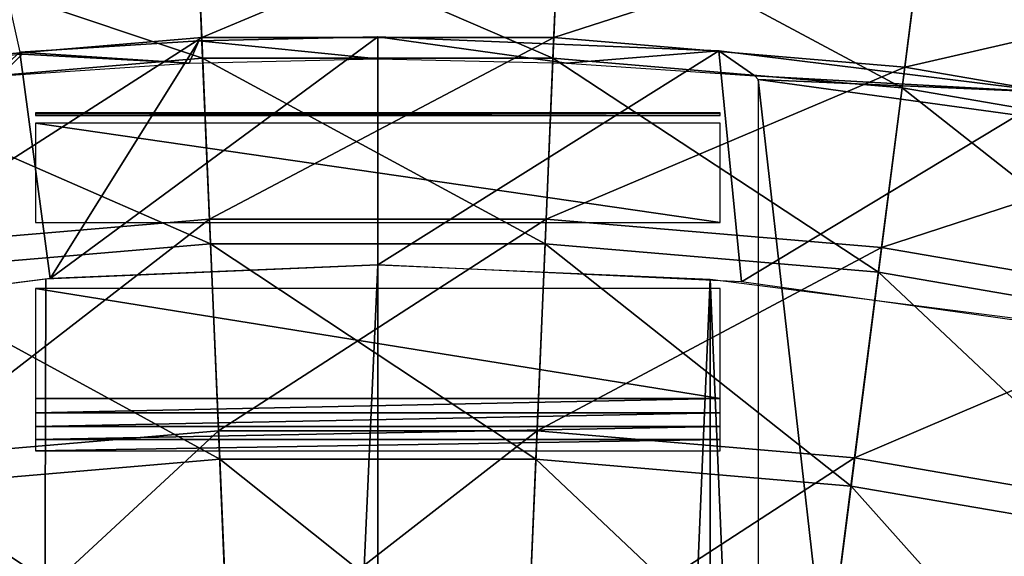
# Model space of a CAD drawing. Header units: millimetres. Extents: x -208 to -25, y 23 to 205.
# Tile 456 of 635: x -118.88 to -112.4, y 137.62 to 141.15. Entities that reach past the tile are written whole.
import ezdxf

# ---------------------------------------------------------------- set-up
doc = ezdxf.new("R2010")
doc.units = ezdxf.units.MM
doc.header["$LTSCALE"] = 65.185185
for name, color, linetype in [('14', 7, 'CONTINUOUS'), ('23', 7, 'CONTINUOUS'), ('33', 7, 'CONTINUOUS'), ('530', 7, 'CONTINUOUS'), ('538', 7, 'CONTINUOUS'), ('546', 7, 'CONTINUOUS'), ('552', 7, 'CONTINUOUS'), ('553', 7, 'CONTINUOUS'), ('554', 7, 'CONTINUOUS'), ('555', 7, 'CONTINUOUS'), ('9', 7, 'CONTINUOUS')]:
    doc.layers.add(name, color=color, linetype=linetype)

msp = doc.modelspace()

# ---------------------------------------------------------------- linework, layer by layer
at = {"layer": '14', "linetype": 'CONTINUOUS'}
for points in [[(-116.5237, 141.0348, -167.76), (-116.5237, 140.8908, -151.26), (-115.2833, 140.8625, -151.26), (-116.5237, 141.0348, -167.76)], [(-114.2818, 140.942, -167.76), (-116.5237, 141.0348, -167.76), (-115.2833, 140.8625, -151.26), (-114.2818, 140.942, -167.76)], [(-114.0455, 140.7773, -151.26), (-114.2818, 140.942, -167.76), (-115.2833, 140.8625, -151.26), (-114.0455, 140.7773, -151.26)], [(-112.0697, 140.6684, -167.76), (-114.2818, 140.942, -167.76), (-114.0455, 140.7773, -151.26), (-112.0697, 140.6684, -167.76)], [(-114.0237, 140.7534, -148.76), (-112.0697, 140.6684, -167.76), (-114.0455, 140.7773, -151.26), (-114.0237, 140.7534, -148.76)], [(-111.65, 140.4269, -148.76), (-112.0697, 140.6684, -167.76), (-114.0237, 140.7534, -148.76), (-111.65, 140.4269, -148.76)]]:
    msp.add_3dface(points, dxfattribs=at)
at = {"layer": '23', "linetype": 'CONTINUOUS'}
for points in [[(-119.3088, 142.8744, -167.76), (-118.8768, 140.933, -167.76), (-120.804, 139.1765, -167.76), (-119.3088, 142.8744, -167.76)], [(-118.8768, 140.933, -167.76), (-117.7013, 141.0094, -167.76), (-118.6765, 139.4445, -167.76), (-118.8768, 140.933, -167.76)], [(-117.7013, 141.0094, -167.76), (-116.5237, 141.0348, -167.76), (-118.6765, 139.4445, -167.76), (-117.7013, 141.0094, -167.76)], [(-118.6765, 139.4445, -167.76), (-116.5237, 141.0348, -167.76), (-116.5237, 139.5348, -167.76), (-118.6765, 139.4445, -167.76)], [(-116.5237, 141.0348, -167.76), (-114.2818, 140.942, -167.76), (-116.5237, 139.5348, -167.76), (-116.5237, 141.0348, -167.76)], [(-120.804, 139.1765, -167.76), (-118.8768, 140.933, -167.76), (-118.6765, 139.4445, -167.76), (-120.804, 139.1765, -167.76)], [(-116.5237, 139.5348, -167.76), (-114.2818, 140.942, -167.76), (-114.1326, 139.4233, -167.76), (-116.5237, 139.5348, -167.76)], [(-114.2818, 140.942, -167.76), (-112.0697, 140.6684, -167.76), (-114.1326, 139.4233, -167.76), (-114.2818, 140.942, -167.76)], [(-114.1326, 139.4233, -167.76), (-112.0697, 140.6684, -167.76), (-111.7763, 139.0933, -167.76), (-114.1326, 139.4233, -167.76)]]:
    msp.add_3dface(points, dxfattribs=at)
at = {"layer": '33', "linetype": 'CONTINUOUS'}
for points in [[(-111.65, 140.4269, -148.76), (-114.0237, 140.7534, -148.76), (-113.1737, 133.2486, -148.76), (-111.65, 140.4269, -148.76)], [(-113.1737, 133.2486, -148.76), (-114.0237, 140.7534, -148.76), (-114.0237, 136.3971, -148.76), (-113.1737, 133.2486, -148.76)], [(-111.5268, 132.8922, -148.76), (-111.65, 140.4269, -148.76), (-113.1737, 133.2486, -148.76), (-111.5268, 132.8922, -148.76)]]:
    msp.add_3dface(points, dxfattribs=at)
at = {"layer": '530', "linetype": 'CONTINUOUS'}
for points in [[(-120.1131, 141.8155, 38.3676), (-117.723, 142.019, 38.3676), (-119.9875, 140.8347, 35.9796), (-120.1131, 141.8155, 38.3676)], [(-119.9875, 140.8347, 35.9796), (-117.723, 142.019, 38.3676), (-117.6811, 141.031, 35.9796), (-119.9875, 140.8347, 35.9796)], [(-117.723, 142.019, 38.3676), (-115.3243, 142.019, 38.3676), (-117.6811, 141.031, 35.9796), (-117.723, 142.019, 38.3676)], [(-117.6811, 141.031, 35.9796), (-115.3243, 142.019, 38.3676), (-115.3663, 141.031, 35.9796), (-117.6811, 141.031, 35.9796)], [(-115.3243, 142.019, 38.3676), (-112.9342, 141.8155, 38.3676), (-115.3663, 141.031, 35.9796), (-115.3243, 142.019, 38.3676)], [(-120.099, 141.7051, 58.6226), (-117.6752, 140.8936, 60.9996), (-117.7183, 141.9077, 58.6226), (-120.099, 141.7051, 58.6226)], [(-117.6752, 140.8936, 60.9996), (-115.3721, 140.8936, 60.9996), (-117.7183, 141.9077, 58.6226), (-117.6752, 140.8936, 60.9996)], [(-117.7183, 141.9077, 58.6226), (-115.3721, 140.8936, 60.9996), (-115.329, 141.9077, 58.6226), (-117.7183, 141.9077, 58.6226)], [(-115.3721, 140.8936, 60.9996), (-113.0773, 140.6983, 60.9996), (-115.329, 141.9077, 58.6226), (-115.3721, 140.8936, 60.9996)], [(-115.329, 141.9077, 58.6226), (-113.0773, 140.6983, 60.9996), (-112.9483, 141.7051, 58.6226), (-115.329, 141.9077, 58.6226)], [(-115.3663, 141.031, 35.9796), (-112.9342, 141.8155, 38.3676), (-113.0598, 140.8347, 35.9796), (-115.3663, 141.031, 35.9796)], [(-112.9342, 141.8155, 38.3676), (-110.57, 141.4102, 38.3676), (-113.0598, 140.8347, 35.9796), (-112.9342, 141.8155, 38.3676)], [(-119.9701, 140.6983, 60.9996), (-117.6752, 140.8936, 60.9996), (-120.099, 141.7051, 58.6226), (-119.9701, 140.6983, 60.9996)], [(-113.0773, 140.6983, 60.9996), (-110.8073, 140.309, 60.9996), (-112.9483, 141.7051, 58.6226), (-113.0773, 140.6983, 60.9996)], [(-112.9483, 141.7051, 58.6226), (-110.8073, 140.309, 60.9996), (-110.5934, 141.3013, 58.6226), (-112.9483, 141.7051, 58.6226)], [(-113.0598, 140.8347, 35.9796), (-110.57, 141.4102, 38.3676), (-110.7783, 140.4435, 35.9796), (-113.0598, 140.8347, 35.9796)], [(-119.9875, 140.8347, 35.9796), (-117.6811, 141.031, 35.9796), (-119.8356, 139.6484, 33.6882), (-119.9875, 140.8347, 35.9796)], [(-119.8356, 139.6484, 33.6882), (-117.6811, 141.031, 35.9796), (-117.6303, 139.8361, 33.6882), (-119.8356, 139.6484, 33.6882)], [(-117.6811, 141.031, 35.9796), (-115.3663, 141.031, 35.9796), (-117.6303, 139.8361, 33.6882), (-117.6811, 141.031, 35.9796)], [(-117.6303, 139.8361, 33.6882), (-115.3663, 141.031, 35.9796), (-115.417, 139.8361, 33.6882), (-117.6303, 139.8361, 33.6882)], [(-115.3663, 141.031, 35.9796), (-113.0598, 140.8347, 35.9796), (-115.417, 139.8361, 33.6882), (-115.3663, 141.031, 35.9796)], [(-119.9701, 140.6983, 60.9996), (-117.6234, 139.6736, 63.2777), (-117.6752, 140.8936, 60.9996), (-119.9701, 140.6983, 60.9996)], [(-117.6234, 139.6736, 63.2777), (-115.4239, 139.6736, 63.2777), (-117.6752, 140.8936, 60.9996), (-117.6234, 139.6736, 63.2777)], [(-117.6752, 140.8936, 60.9996), (-115.4239, 139.6736, 63.2777), (-115.3721, 140.8936, 60.9996), (-117.6752, 140.8936, 60.9996)], [(-115.4239, 139.6736, 63.2777), (-113.2324, 139.487, 63.2777), (-115.3721, 140.8936, 60.9996), (-115.4239, 139.6736, 63.2777)], [(-115.3721, 140.8936, 60.9996), (-113.2324, 139.487, 63.2777), (-113.0773, 140.6983, 60.9996), (-115.3721, 140.8936, 60.9996)], [(-115.417, 139.8361, 33.6882), (-113.0598, 140.8347, 35.9796), (-113.2117, 139.6484, 33.6882), (-115.417, 139.8361, 33.6882)], [(-113.0598, 140.8347, 35.9796), (-110.7783, 140.4435, 35.9796), (-113.2117, 139.6484, 33.6882), (-113.0598, 140.8347, 35.9796)], [(-119.815, 139.487, 63.2777), (-117.6234, 139.6736, 63.2777), (-119.9701, 140.6983, 60.9996), (-119.815, 139.487, 63.2777)], [(-113.2324, 139.487, 63.2777), (-111.0645, 139.1153, 63.2777), (-113.0773, 140.6983, 60.9996), (-113.2324, 139.487, 63.2777)], [(-113.0773, 140.6983, 60.9996), (-111.0645, 139.1153, 63.2777), (-110.8073, 140.309, 60.9996), (-113.0773, 140.6983, 60.9996)], [(-113.2117, 139.6484, 33.6882), (-110.7783, 140.4435, 35.9796), (-111.0303, 139.2743, 33.6882), (-113.2117, 139.6484, 33.6882)], [(-119.8356, 139.6484, 33.6882), (-117.6303, 139.8361, 33.6882), (-119.6586, 138.2659, 31.5115), (-119.8356, 139.6484, 33.6882)], [(-119.6586, 138.2659, 31.5115), (-117.6303, 139.8361, 33.6882), (-117.5712, 138.4436, 31.5115), (-119.6586, 138.2659, 31.5115)], [(-117.6303, 139.8361, 33.6882), (-115.417, 139.8361, 33.6882), (-117.5712, 138.4436, 31.5115), (-117.6303, 139.8361, 33.6882)], [(-117.5712, 138.4436, 31.5115), (-115.417, 139.8361, 33.6882), (-115.4762, 138.4436, 31.5115), (-117.5712, 138.4436, 31.5115)], [(-115.417, 139.8361, 33.6882), (-113.2117, 139.6484, 33.6882), (-115.4762, 138.4436, 31.5115), (-115.417, 139.8361, 33.6882)], [(-119.815, 139.487, 63.2777), (-117.5632, 138.2572, 65.439), (-117.6234, 139.6736, 63.2777), (-119.815, 139.487, 63.2777)], [(-117.5632, 138.2572, 65.439), (-115.4841, 138.2572, 65.439), (-117.6234, 139.6736, 63.2777), (-117.5632, 138.2572, 65.439)], [(-117.6234, 139.6736, 63.2777), (-115.4841, 138.2572, 65.439), (-115.4239, 139.6736, 63.2777), (-117.6234, 139.6736, 63.2777)], [(-115.4841, 138.2572, 65.439), (-113.4124, 138.0809, 65.439), (-115.4239, 139.6736, 63.2777), (-115.4841, 138.2572, 65.439)], [(-115.4762, 138.4436, 31.5115), (-113.2117, 139.6484, 33.6882), (-113.3887, 138.2659, 31.5115), (-115.4762, 138.4436, 31.5115)], [(-115.4239, 139.6736, 63.2777), (-113.4124, 138.0809, 65.439), (-113.2324, 139.487, 63.2777), (-115.4239, 139.6736, 63.2777)], [(-113.2117, 139.6484, 33.6882), (-111.0303, 139.2743, 33.6882), (-113.3887, 138.2659, 31.5115), (-113.2117, 139.6484, 33.6882)], [(-119.6349, 138.0809, 65.439), (-117.5632, 138.2572, 65.439), (-119.815, 139.487, 63.2777), (-119.6349, 138.0809, 65.439)], [(-113.4124, 138.0809, 65.439), (-111.3632, 137.7295, 65.439), (-113.2324, 139.487, 63.2777), (-113.4124, 138.0809, 65.439)], [(-113.2324, 139.487, 63.2777), (-111.3632, 137.7295, 65.439), (-111.0645, 139.1153, 63.2777), (-113.2324, 139.487, 63.2777)], [(-113.3887, 138.2659, 31.5115), (-111.0303, 139.2743, 33.6882), (-111.3239, 137.9119, 31.5115), (-113.3887, 138.2659, 31.5115)], [(-119.6586, 138.2659, 31.5115), (-117.5712, 138.4436, 31.5115), (-119.4578, 136.6981, 29.4664), (-119.6586, 138.2659, 31.5115)], [(-119.4578, 136.6981, 29.4664), (-117.5712, 138.4436, 31.5115), (-117.5041, 136.8644, 29.4664), (-119.4578, 136.6981, 29.4664)], [(-117.5712, 138.4436, 31.5115), (-115.4762, 138.4436, 31.5115), (-117.5041, 136.8644, 29.4664), (-117.5712, 138.4436, 31.5115)], [(-117.5041, 136.8644, 29.4664), (-115.4762, 138.4436, 31.5115), (-115.5433, 136.8644, 29.4664), (-117.5041, 136.8644, 29.4664)], [(-115.4762, 138.4436, 31.5115), (-113.3887, 138.2659, 31.5115), (-115.5433, 136.8644, 29.4664), (-115.4762, 138.4436, 31.5115)], [(-115.5433, 136.8644, 29.4664), (-113.3887, 138.2659, 31.5115), (-113.5895, 136.6981, 29.4664), (-115.5433, 136.8644, 29.4664)], [(-113.3887, 138.2659, 31.5115), (-111.3239, 137.9119, 31.5115), (-113.5895, 136.6981, 29.4664), (-113.3887, 138.2659, 31.5115)], [(-119.6349, 138.0809, 65.439), (-117.4952, 136.6557, 67.4665), (-117.5632, 138.2572, 65.439), (-119.6349, 138.0809, 65.439)], [(-117.4952, 136.6557, 67.4665), (-115.5521, 136.6557, 67.4665), (-117.5632, 138.2572, 65.439), (-117.4952, 136.6557, 67.4665)], [(-117.5632, 138.2572, 65.439), (-115.5521, 136.6557, 67.4665), (-115.4841, 138.2572, 65.439), (-117.5632, 138.2572, 65.439)], [(-115.5521, 136.6557, 67.4665), (-113.616, 136.4909, 67.4665), (-115.4841, 138.2572, 65.439), (-115.5521, 136.6557, 67.4665)], [(-115.4841, 138.2572, 65.439), (-113.616, 136.4909, 67.4665), (-113.4124, 138.0809, 65.439), (-115.4841, 138.2572, 65.439)], [(-119.4313, 136.4909, 67.4665), (-117.4952, 136.6557, 67.4665), (-119.6349, 138.0809, 65.439), (-119.4313, 136.4909, 67.4665)], [(-113.616, 136.4909, 67.4665), (-111.7009, 136.1625, 67.4665), (-113.4124, 138.0809, 65.439), (-113.616, 136.4909, 67.4665)], [(-113.4124, 138.0809, 65.439), (-111.7009, 136.1625, 67.4665), (-111.3632, 137.7295, 65.439), (-113.4124, 138.0809, 65.439)], [(-113.5895, 136.6981, 29.4664), (-111.3239, 137.9119, 31.5115), (-111.6569, 136.3667, 29.4664), (-113.5895, 136.6981, 29.4664)]]:
    msp.add_3dface(points, dxfattribs=at)
at = {"layer": '538', "linetype": 'CONTINUOUS'}
for points in [[(-118.7737, 139.8132, -149.01), (-114.2737, 139.8132, -149.01), (-118.7737, 140.4679, -150.144), (-118.7737, 139.8132, -149.01)], [(-118.7737, 140.4679, -150.144), (-114.2737, 139.8132, -149.01), (-114.2737, 140.4679, -150.144), (-118.7737, 140.4679, -150.144)]]:
    msp.add_3dface(points, dxfattribs=at)
at = {"layer": '546', "linetype": 'CONTINUOUS'}
for points in [[(-118.7058, 139.4422, -167.76), (-116.5237, 139.5348, -167.76), (-118.845, 88.1397, -167.76), (-118.7058, 139.4422, -167.76)], [(-118.845, 88.1397, -167.76), (-116.5237, 139.5348, -167.76), (-116.5237, 88.0348, -167.76), (-118.845, 88.1397, -167.76)], [(-116.5237, 139.5348, -167.76), (-114.3393, 139.4419, -167.76), (-116.5237, 88.0348, -167.76), (-116.5237, 139.5348, -167.76)], [(-120.8683, 139.1656, -167.76), (-118.7058, 139.4422, -167.76), (-118.845, 88.1397, -167.76), (-120.8683, 139.1656, -167.76)], [(-116.5237, 88.0348, -167.76), (-114.3393, 139.4419, -167.76), (-114.3416, 88.1275, -167.76), (-116.5237, 88.0348, -167.76)], [(-114.3416, 88.1275, -167.76), (-114.3393, 139.4419, -167.76), (-112.1791, 88.4041, -167.76), (-114.3416, 88.1275, -167.76)], [(-114.3393, 139.4419, -167.76), (-112.1785, 139.1655, -167.76), (-112.1791, 88.4041, -167.76), (-114.3393, 139.4419, -167.76)], [(-121.1419, 88.4526, -167.76), (-120.8683, 139.1656, -167.76), (-118.845, 88.1397, -167.76), (-121.1419, 88.4526, -167.76)]]:
    msp.add_3dface(points, dxfattribs=at)
at = {"layer": '552', "linetype": 'CONTINUOUS'}
for points in [[(-114.2737, 138.6565, -148.76), (-118.7737, 138.5621, -148.769), (-114.2737, 138.5621, -148.769), (-114.2737, 138.6565, -148.76)], [(-118.7737, 138.6565, -148.76), (-118.7737, 138.5621, -148.769), (-114.2737, 138.6565, -148.76), (-118.7737, 138.6565, -148.76)], [(-114.2737, 138.5621, -148.769), (-118.7737, 138.4712, -148.7956), (-114.2737, 138.4712, -148.7956), (-114.2737, 138.5621, -148.769)], [(-118.7737, 138.5621, -148.769), (-118.7737, 138.4712, -148.7956), (-114.2737, 138.5621, -148.769), (-118.7737, 138.5621, -148.769)], [(-114.2737, 138.4712, -148.7956), (-118.7737, 138.3869, -148.8389), (-114.2737, 138.3869, -148.8389), (-114.2737, 138.4712, -148.7956)], [(-118.7737, 138.4712, -148.7956), (-118.7737, 138.3869, -148.8389), (-114.2737, 138.4712, -148.7956), (-118.7737, 138.4712, -148.7956)], [(-114.2737, 138.3869, -148.8389), (-118.7737, 138.3123, -148.8973), (-114.2737, 138.3123, -148.8973), (-114.2737, 138.3869, -148.8389)], [(-118.7737, 138.3869, -148.8389), (-118.7737, 138.3123, -148.8973), (-114.2737, 138.3869, -148.8389), (-118.7737, 138.3869, -148.8389)]]:
    msp.add_3dface(points, dxfattribs=at)
at = {"layer": '553', "linetype": 'CONTINUOUS'}
for points in [[(-118.7737, 139.3801, -148.76), (-114.2737, 138.6565, -148.76), (-114.2737, 139.3801, -148.76), (-118.7737, 139.3801, -148.76)], [(-118.7737, 138.6565, -148.76), (-114.2737, 138.6565, -148.76), (-118.7737, 139.3801, -148.76), (-118.7737, 138.6565, -148.76)]]:
    msp.add_3dface(points, dxfattribs=at)
at = {"layer": '554', "linetype": 'CONTINUOUS'}
for points in [[(-114.2737, 140.5348, -150.394), (-118.7737, 140.5306, -150.3287), (-114.2737, 140.5306, -150.3287), (-114.2737, 140.5348, -150.394)], [(-118.7737, 140.5348, -150.394), (-118.7737, 140.5306, -150.3287), (-114.2737, 140.5348, -150.394), (-118.7737, 140.5348, -150.394)], [(-114.2737, 140.5306, -150.3287), (-118.7737, 140.5178, -150.2646), (-114.2737, 140.5178, -150.2646), (-114.2737, 140.5306, -150.3287)], [(-118.7737, 140.5306, -150.3287), (-118.7737, 140.5178, -150.2646), (-114.2737, 140.5306, -150.3287), (-118.7737, 140.5306, -150.3287)]]:
    msp.add_3dface(points, dxfattribs=at)
at = {"layer": '555', "linetype": 'CONTINUOUS'}
for points in [[(-118.7737, 140.5348, -151.26), (-114.2737, 140.5348, -150.394), (-114.2737, 140.5348, -151.26), (-118.7737, 140.5348, -151.26)], [(-118.7737, 140.5348, -150.394), (-114.2737, 140.5348, -150.394), (-118.7737, 140.5348, -151.26), (-118.7737, 140.5348, -150.394)]]:
    msp.add_3dface(points, dxfattribs=at)
at = {"layer": '9', "linetype": 'CONTINUOUS'}
for points in [[(-118.8768, 140.933, -167.76), (-117.7641, 140.8625, -151.26), (-117.7013, 141.0094, -167.76), (-118.8768, 140.933, -167.76)], [(-117.7641, 140.8625, -151.26), (-116.5237, 140.8908, -151.26), (-117.7013, 141.0094, -167.76), (-117.7641, 140.8625, -151.26)], [(-117.7013, 141.0094, -167.76), (-116.5237, 140.8908, -151.26), (-116.5237, 141.0348, -167.76), (-117.7013, 141.0094, -167.76)], [(-120.4122, 140.7427, -166.26), (-119.0018, 140.7773, -151.26), (-118.8608, 140.9213, -166.26), (-120.4122, 140.7427, -166.26)], [(-119.0018, 140.7773, -151.26), (-117.7641, 140.8625, -151.26), (-118.8608, 140.9213, -166.26), (-119.0018, 140.7773, -151.26)], [(-118.8608, 140.9213, -166.26), (-117.7641, 140.8625, -151.26), (-118.8768, 140.933, -167.76), (-118.8608, 140.9213, -166.26)]]:
    msp.add_3dface(points, dxfattribs=at)

doc.saveas('drawing.dxf')
